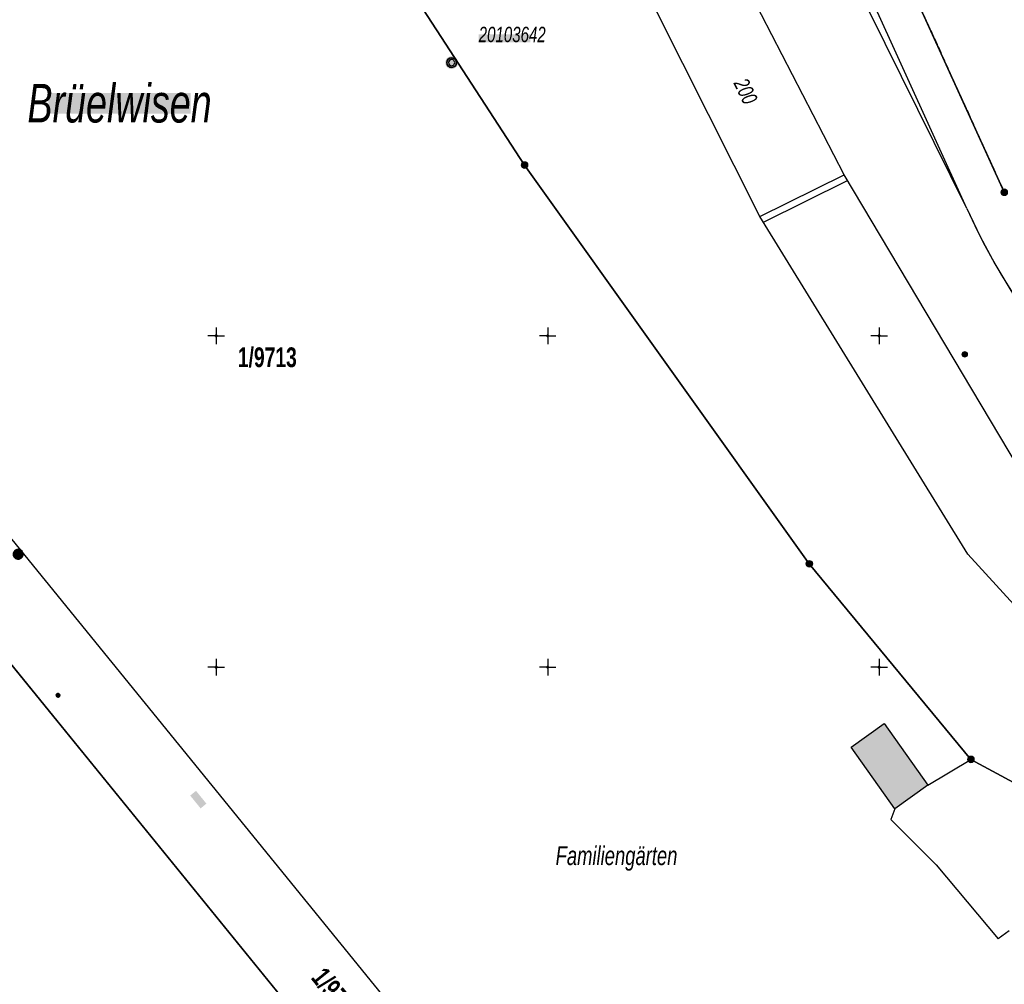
# Model space of a CAD drawing. Header units: metres. Extents: x 2695560 to 2696939, y 1260491 to 1262050.
# Tile 899 of 1005: x 2696061 to 2696135, y 1261801 to 1261874. Entities that reach past the tile are written whole.
import ezdxf

# ---------------------------------------------------------------- set-up
doc = ezdxf.new("R2010")
doc.units = ezdxf.units.M
doc.linetypes.add('AUSGEZOGEN', pattern=[0])
doc.linetypes.add('STRICHLINIE_S4', pattern=[0.66, 0.5, -0.16])
for name, color, linetype in [('XR$1$AV_Flurnamen', 7, 'AUSGEZOGEN'), ('XR$1$AV_Gebäudeflächen (BB)', 7, 'AUSGEZOGEN'), ('XR$1$AV_Grenzpunkte', 7, 'AUSGEZOGEN'), ('XR$1$AV_Grundstück-Nr.', 7, 'AUSGEZOGEN'), ('XR$1$AV_Koordinatennetzpunkte', 7, 'AUSGEZOGEN'), ('XR$1$AV_Lagefixpunkt-Nr.', 7, 'AUSGEZOGEN'), ('XR$1$AV_Lagefixpunkte', 7, 'AUSGEZOGEN'), ('XR$1$AV_Linien (BB)', 7, 'AUSGEZOGEN'), ('XR$1$AV_Linien (EO)', 7, 'AUSGEZOGEN'), ('XR$1$AV_Objekt-Nr. (BB)', 7, 'AUSGEZOGEN'), ('XR$1$AV_Objektnamen (BB)', 7, 'AUSGEZOGEN'), ('XR$1$AV_Selbst. und dauerne Rechte', 7, 'AUSGEZOGEN'), ('XR$1$AV_Waldflächen', 7, 'AUSGEZOGEN'), ('XR$1$AW_LK_Vorflutereinlauf', 24, 'AUSGEZOGEN'), ('XR$1$EW_LK_Knoten', 1, 'AUSGEZOGEN'), ('XR$1$Liegenschaftsgrenzen', 7, 'AUSGEZOGEN'), ('XR$1$PFAV', 255, 'AUSGEZOGEN'), ('XR$1$PFAW', 255, 'AUSGEZOGEN'), ('XR$1$RAEW', 8, 'AUSGEZOGEN'), ('XR$1$RP_Abstandslinie', 7, 'AUSGEZOGEN'), ('XR$1$WA_LK_Hydrant', 171, 'AUSGEZOGEN')]:
    doc.layers.add(name, color=color, linetype=linetype)
doc.styles.add('ARIAL', font='arial.ttf')
pattern_1 = [(0, (2725855, 1291000), (15000, 15000), [15000, -15000]), (90, (2725855, 1291000), (-15000, 15000), [15000, -15000])]

# ---------------------------------------------------------------- blocks, each defined once
blk = doc.blocks.new('COMPLEXOBJECT_1472')
at = {"layer": 'XR$1$AV_Waldflächen', "transparency": 33554687}
h = blk.add_hatch(dxfattribs=at)
h.set_pattern_fill('MUSTER', scale=15000, style=0, pattern_type=2)
h.set_pattern_definition([(0, (30000, 30000), (15000, 15000), [15000, -15000]), (90, (30000, 30000), (-15000, 15000), [15000, -15000])])
h.paths.add_polyline_path([(217.728, 935.788), (217.709, 935.821), (216.293, 924.696), (234.264, 878.02), (244.233, 862.691), (265.704, 832.609), (277.892, 817.857), (285.656, 813.666), (299.578, 806.15), (301.614, 816.196), (287.799, 822.236), (277.652, 833.343), (261.98, 858.799), (242.613, 897.296), (236.88, 909.459), (232.302, 920.695), (224.028, 943.799), (223.143, 946.013)], flags=0)
blk = doc.blocks.new('COMPLEXOBJECT_309')
at = {"layer": 'XR$1$AV_Linien (BB)', "color": 7, "linetype": 'AUSGEZOGEN', "transparency": 33554687}
blk.add_line((6134.439, 11860.823), (6087.095, 11964.94), dxfattribs=at)
blk = doc.blocks.new('COMPLEXOBJECT_427')
at = {"layer": 'XR$1$AV_Linien (BB)', "color": 7, "linetype": 'AUSGEZOGEN', "transparency": 33554687}
for centre, radius, start, end in [((6178.784, 11880.921), 51.766, 204.3066, 245.60684), ((6156.59, 11831.788), 2.149, 355.66298, 67.71833)]:
    blk.add_arc(centre, radius, start, end, dxfattribs=at)
blk = doc.blocks.new('COMPLEXOBJECT_554')
at = {"layer": 'XR$1$AV_Linien (BB)', "color": 7, "linetype": 'AUSGEZOGEN', "transparency": 33554687}
blk.add_lwpolyline([(6116.77, 11764.31), (6039.81, 11858.98), (6034.464, 11865.555)], dxfattribs=at)
blk = doc.blocks.new('COMPLEXOBJECT_587')
at = {"layer": 'XR$1$AV_Linien (BB)', "color": 7, "linetype": 'AUSGEZOGEN', "transparency": 33554687}
blk.add_line((6052.443, 11833.9), (6112.12, 11760.53), dxfattribs=at)
blk = doc.blocks.new('COMPLEXOBJECT_1152')
at = {"layer": 'XR$1$AV_Selbst. und dauerne Rechte', "color": 255, "linetype": 'AUSGEZOGEN', "transparency": 33554687}
blk.add_line((6087.095, 11964.94), (6134.439, 11860.823), dxfattribs=at)
blk = doc.blocks.new('COMPLEXOBJECT_1153')
at = {"layer": 'XR$1$AV_Selbst. und dauerne Rechte', "color": 7, "linetype": 'STRICHLINIE_S4', "transparency": 33554687}
blk.add_line((6087.095, 11964.94), (6134.439, 11860.823), dxfattribs=at)
blk = doc.blocks.new('COMPLEXOBJECT_1213')
at = {"layer": 'XR$1$Liegenschaftsgrenzen', "color": 7, "linetype": 'AUSGEZOGEN', "transparency": 33554687}
blk.add_line((6087.094, 11964.939), (6134.439, 11860.823), dxfattribs=at)
blk = doc.blocks.new('COMPLEXOBJECT_1383')
at = {"layer": 'XR$1$Liegenschaftsgrenzen', "color": 7, "linetype": 'AUSGEZOGEN', "transparency": 33554687}
blk.add_line((6035.16, 11855.19), (6112.12, 11760.53), dxfattribs=at)
blk = doc.blocks.new('COMPLEXOBJECT_1401')
at = {"layer": 'XR$1$Liegenschaftsgrenzen', "color": 7, "linetype": 'AUSGEZOGEN', "transparency": 33554687}
blk.add_lwpolyline([(6116.77, 11764.31), (6039.81, 11858.98), (6034.464, 11865.555)], dxfattribs=at)
blk = doc.blocks.new('BWAV1')
at = {"layer": 'XR$1$PFAV', "transparency": 33554687}
blk.add_hatch(color=7, dxfattribs=at).paths.add_polyline_path([(0.67, 0), (0.66, 0.13), (0.62, 0.26), (0.55, 0.38), (0.46, 0.49), (0.35, 0.57), (0.23, 0.63), (0.1, 0.66), (-0.03, 0.67), (-0.17, 0.65), (-0.3, 0.6), (-0.41, 0.53), (-0.51, 0.44), (-0.59, 0.33), (-0.64, 0.2), (-0.67, 0.07), (-0.67, -0.07), (-0.64, -0.2), (-0.59, -0.33), (-0.51, -0.44), (-0.41, -0.53), (-0.3, -0.6), (-0.17, -0.65), (-0.03, -0.67), (0.1, -0.66), (0.23, -0.63), (0.35, -0.57), (0.46, -0.49), (0.55, -0.38), (0.62, -0.26), (0.66, -0.13)])
at = {"color": 7, "transparency": 33554687}
for radius, start, end in [(0.5, 91.1948, 268.8052), (0.326, 91.1948, 268.8052), (0.5, 268.8052, 91.1948), (0.326, 268.8052, 91.1948)]:
    blk.add_arc((0, 0), radius, start, end, dxfattribs=at)
at = {"layer": 'XR$1$PFAV', "transparency": 33554687}
blk.add_circle((0, 0), 0.5, dxfattribs=at)
blk = doc.blocks.new('BAV15')
at = {"layer": 'XR$1$PFAV', "transparency": 33554687}
blk.add_hatch(color=7, dxfattribs=at).paths.add_polyline_path([(0.5, 0), (0.49, 0.1), (0.46, 0.2), (0.41, 0.29), (0.34, 0.36), (0.26, 0.42), (0.17, 0.47), (0.08, 0.49), (-0.03, 0.5), (-0.13, 0.48), (-0.22, 0.45), (-0.31, 0.4), (-0.38, 0.33), (-0.44, 0.24), (-0.48, 0.15), (-0.5, 0.05), (-0.5, -0.05), (-0.48, -0.15), (-0.44, -0.24), (-0.38, -0.33), (-0.31, -0.4), (-0.22, -0.45), (-0.13, -0.48), (-0.03, -0.5), (0.08, -0.49), (0.17, -0.47), (0.26, -0.42), (0.34, -0.36), (0.41, -0.29), (0.46, -0.2), (0.49, -0.1)])
at = {"color": 7, "transparency": 33554687}
for start, end in [(90, 270), (270, 90)]:
    blk.add_arc((0, 0), 0.5, start, end, dxfattribs=at)
at = {"layer": 'XR$1$PFAV', "transparency": 33554687}
blk.add_circle((0, 0), 0.5, dxfattribs=at)
blk = doc.blocks.new('BAV2041')
at = {"color": 7, "transparency": 33554687}
for p, q in [((-0.05, 0), (-0.5, 0)), ((0, 0.5), (0, 0.05)), ((0.05, 0), (0.5, 0)), ((0, -0.05), (0, -0.5))]:
    blk.add_line(p, q, dxfattribs=at)
blk.add_circle((0, 0), 0.05, dxfattribs=at)
for start, end in [(90, 270), (270, 90)]:
    blk.add_arc((0, 0), 0.05, start, end, dxfattribs=at)
blk = doc.blocks.new('COMPLEXOBJECT_1450')
at = {"layer": 'XR$1$RP_Abstandslinie', "color": 7, "linetype": 'AUSGEZOGEN', "transparency": 33554687}
blk.add_lwpolyline([(6112.12, 11760.53), (6052.443, 11833.9), (6048.15, 11830.458), (6028.619, 11854.517)], dxfattribs=at)
blk = doc.blocks.new('BAW2081')
at = {"layer": 'XR$1$PFAW', "transparency": 33554687}
blk.add_hatch(color=7, dxfattribs=at).paths.add_polyline_path([(0.5, 0), (0.49, 0.1), (0.46, 0.2), (0.41, 0.29), (0.34, 0.36), (0.26, 0.42), (0.17, 0.47), (0.08, 0.49), (-0.03, 0.5), (-0.13, 0.48), (-0.22, 0.45), (-0.31, 0.4), (-0.38, 0.33), (-0.44, 0.24), (-0.48, 0.15), (-0.5, 0.05), (-0.5, -0.05), (-0.48, -0.15), (-0.44, -0.24), (-0.38, -0.33), (-0.31, -0.4), (-0.22, -0.45), (-0.13, -0.48), (-0.03, -0.5), (0.08, -0.49), (0.17, -0.47), (0.26, -0.42), (0.34, -0.36), (0.41, -0.29), (0.46, -0.2), (0.49, -0.1)])
at = {"transparency": 33554687}
blk.add_line((-0.43, -0.25), (0, 0), dxfattribs=at)
blk.add_lwpolyline([(0, 0.5), (0, 0), (0.43, -0.25)], dxfattribs=at)
for start, end in [(90, 180), (180, 270), (0, 90), (270, 0)]:
    blk.add_arc((0, 0), 0.5, start, end, dxfattribs=at)
at = {"layer": 'XR$1$PFAW', "transparency": 33554687}
blk.add_circle((0, 0), 0.5, dxfattribs=at)
blk = doc.blocks.new('BWA957')
at = {"true_color": 0x000000, "transparency": 33554687}
blk.add_hatch(color=18, dxfattribs=at).paths.add_polyline_path([(0.5, 0), (0.49, 0.101), (0.459, 0.197), (0.41, 0.286), (0.344, 0.362), (0.264, 0.424), (0.174, 0.469), (0.076, 0.494), (-0.025, 0.499), (-0.125, 0.484), (-0.22, 0.449), (-0.306, 0.395), (-0.379, 0.326), (-0.437, 0.243), (-0.477, 0.15), (-0.497, 0.051), (-0.497, -0.051), (-0.477, -0.15), (-0.437, -0.243), (-0.379, -0.326), (-0.306, -0.395), (-0.22, -0.449), (-0.125, -0.484), (-0.025, -0.499), (0.076, -0.494), (0.174, -0.469), (0.264, -0.424), (0.344, -0.362), (0.41, -0.286), (0.459, -0.197), (0.49, -0.101)])
at = {"transparency": 33554687}
for start, end in [(90, 180), (180, 270), (0, 90), (270, 0)]:
    blk.add_arc((0, 0), 0.5, start, end, dxfattribs=at)
blk = doc.blocks.new('BEW957')
at = {"layer": 'XR$1$RAEW', "transparency": 33554687}
blk.add_hatch(color=1, dxfattribs=at).paths.add_polyline_path([(-0.5, 0), (-0.5, -0.05), (-0.49, -0.1), (-0.48, -0.15), (-0.46, -0.2), (-0.44, -0.24), (-0.41, -0.29), (-0.38, -0.33), (-0.34, -0.36), (-0.31, -0.4), (-0.26, -0.42), (-0.22, -0.45), (-0.17, -0.47), (-0.13, -0.48), (-0.08, -0.49), (-0.03, -0.5), (0.03, -0.5), (0.08, -0.49), (0.13, -0.48), (0.17, -0.47), (0.22, -0.45), (0.26, -0.42), (0.31, -0.4), (0.34, -0.36), (0.38, -0.33), (0.41, -0.29), (0.44, -0.24), (0.46, -0.2), (0.48, -0.15), (0.49, -0.1), (0.5, -0.05), (0.5, 0), (0.5, 0.05), (0.49, 0.1), (0.48, 0.15), (0.46, 0.2), (0.44, 0.24), (0.41, 0.29), (0.38, 0.33), (0.34, 0.36), (0.31, 0.4), (0.26, 0.42), (0.22, 0.45), (0.17, 0.47), (0.13, 0.48), (0.08, 0.49), (0.03, 0.5), (-0.03, 0.5), (-0.08, 0.49), (-0.13, 0.48), (-0.17, 0.47), (-0.22, 0.45), (-0.26, 0.42), (-0.31, 0.4), (-0.34, 0.36), (-0.38, 0.33), (-0.41, 0.29), (-0.44, 0.24), (-0.46, 0.2), (-0.48, 0.15), (-0.49, 0.1), (-0.5, 0.05)])
at = {"color": 1, "transparency": 33554687}
for start, end in [(90, 180), (180, 270), (0, 90), (270, 0)]:
    blk.add_arc((0, 0), 0.5, start, end, dxfattribs=at)
at = {"layer": 'XR$1$RAEW', "color": 1, "transparency": 33554687}
blk.add_circle((0, 0), 0.5, dxfattribs=at)
blk = doc.blocks.new('COMPLEXOBJECT_2824')
at = {"layer": 'XR$1$RP_Abstandslinie', "color": 7, "linetype": 'AUSGEZOGEN', "transparency": 33554687}
blk.add_lwpolyline([(6131.607, 11859.613), (6113.126, 11896.969), (6103.067, 11911.781), (6084.817, 11960.639)], dxfattribs=at)
blk.add_arc((6178.783, 11881.008), 51.801, 204.39555, 254.24443, dxfattribs=at)

msp = doc.modelspace()

# ---------------------------------------------------------------- hatches: boundary and pattern name
at = {"transparency": 33554687}
for points in [[(2696095.768, 1261872.546), (2696095.768, 1261871.943), (2696099.671, 1261871.943), (2696099.671, 1261872.546)], [(2696063.304, 1261868.118), (2696063.304, 1261866.576), (2696074.054, 1261866.576), (2696074.054, 1261868.118)], [(2696074.448, 1261815.482), (2696074.009, 1261815.125), (2696074.794, 1261814.158), (2696075.233, 1261814.515)]]:
    msp.add_hatch(color=7, dxfattribs=at).paths.add_polyline_path(points)
at = {"layer": 'XR$1$AV_Gebäudeflächen (BB)', "true_color": 0xd2d2d2, "transparency": 33554687}
msp.add_hatch(color=254, dxfattribs=at).paths.add_polyline_path([(2696129.638, 1261815.909), (2696126.344, 1261820.557), (2696123.847, 1261818.771), (2696127.143, 1261814.121)])
at = {"layer": 'XR$1$AV_Waldflächen', "transparency": 33554687}
h = msp.add_hatch(dxfattribs=at)
h.set_pattern_fill('MUSTER', scale=15000, style=0, pattern_type=2)
h.set_pattern_definition(pattern_1)
h.paths.add_polyline_path([(2696085.787, 1261960.449), (2696082.189, 1261953.654), (2696085.39, 1261945.702), (2696093.262, 1261923.184), (2696098.281, 1261911.535), (2696103.85, 1261899.706), (2696123.338, 1261861.963), (2696137.821, 1261837.633), (2696146.727, 1261827.797), (2696157.885, 1261822.468), (2696159.703, 1261831.435), (2696159.708, 1261831.522), (2696159.709, 1261831.609), (2696159.707, 1261831.696), (2696159.701, 1261831.783), (2696159.692, 1261831.87), (2696159.679, 1261831.956), (2696159.663, 1261832.042), (2696159.643, 1261832.127), (2696159.62, 1261832.211), (2696159.593, 1261832.294), (2696159.563, 1261832.376), (2696159.53, 1261832.456), (2696159.494, 1261832.535), (2696159.454, 1261832.613), (2696159.411, 1261832.689), (2696159.365, 1261832.763), (2696159.317, 1261832.836), (2696159.265, 1261832.906), (2696159.211, 1261832.974), (2696159.153, 1261833.04), (2696159.094, 1261833.103), (2696159.031, 1261833.164), (2696158.967, 1261833.222), (2696158.899, 1261833.278), (2696158.83, 1261833.331), (2696158.759, 1261833.381), (2696158.686, 1261833.428), (2696158.61, 1261833.472), (2696158.533, 1261833.513), (2696158.455, 1261833.551), (2696158.375, 1261833.586), (2696157.285, 1261834.096), (2696156.206, 1261834.631), (2696155.141, 1261835.191), (2696154.089, 1261835.775), (2696153.051, 1261836.384), (2696152.027, 1261837.017), (2696151.018, 1261837.674), (2696150.024, 1261838.353), (2696149.047, 1261839.056), (2696148.087, 1261839.781), (2696147.143, 1261840.529), (2696146.217, 1261841.298), (2696145.309, 1261842.088), (2696144.42, 1261842.899), (2696143.55, 1261843.731), (2696142.7, 1261844.583), (2696141.869, 1261845.454), (2696141.059, 1261846.345), (2696140.27, 1261847.254), (2696139.503, 1261848.181), (2696138.757, 1261849.125), (2696138.033, 1261850.087), (2696137.332, 1261851.065), (2696136.653, 1261852.06), (2696135.999, 1261853.069), (2696135.367, 1261854.094), (2696134.76, 1261855.134), (2696134.177, 1261856.187), (2696133.619, 1261857.253), (2696133.085, 1261858.332), (2696132.577, 1261859.423), (2696114.096, 1261896.779), (2696104.037, 1261911.591)], flags=0)
h = msp.add_hatch(dxfattribs=at)
h.set_pattern_fill('MUSTER', scale=15000, style=0, pattern_type=2)
h.set_pattern_definition(pattern_1)
h.paths.add_polyline_path([(2696029.596, 1261854.34), (2696012.028, 1261821.164), (2696012.853, 1261820.724), (2696013.345, 1261820.446), (2696013.837, 1261820.168), (2696014.329, 1261819.888), (2696014.819, 1261819.607), (2696015.309, 1261819.325), (2696015.798, 1261819.042), (2696016.287, 1261818.757), (2696016.775, 1261818.472), (2696017.263, 1261818.186), (2696017.749, 1261817.898), (2696018.235, 1261817.609), (2696018.721, 1261817.319), (2696019.205, 1261817.028), (2696019.69, 1261816.736), (2696020.173, 1261816.443), (2696020.656, 1261816.149), (2696021.138, 1261815.854), (2696021.619, 1261815.557), (2696022.1, 1261815.26), (2696022.58, 1261814.961), (2696023.059, 1261814.662), (2696023.538, 1261814.361), (2696024.016, 1261814.059), (2696024.493, 1261813.756), (2696024.97, 1261813.452), (2696025.446, 1261813.147), (2696025.921, 1261812.841), (2696026.396, 1261812.533), (2696026.869, 1261812.225), (2696027.343, 1261811.916), (2696027.815, 1261811.605), (2696046.512, 1261797.933), (2696046.829, 1261797.7), (2696047.145, 1261797.466), (2696047.461, 1261797.232), (2696047.776, 1261796.997), (2696048.09, 1261796.761), (2696048.404, 1261796.524), (2696048.717, 1261796.286), (2696049.03, 1261796.048), (2696049.342, 1261795.808), (2696049.653, 1261795.568), (2696049.964, 1261795.327), (2696050.274, 1261795.086), (2696050.584, 1261794.843), (2696050.892, 1261794.6), (2696051.201, 1261794.356), (2696051.508, 1261794.111), (2696051.815, 1261793.865), (2696052.122, 1261793.619), (2696052.428, 1261793.372), (2696052.733, 1261793.124), (2696053.037, 1261792.875), (2696053.341, 1261792.625), (2696053.644, 1261792.375), (2696053.947, 1261792.124), (2696054.249, 1261791.872), (2696054.55, 1261791.62), (2696054.851, 1261791.366), (2696055.151, 1261791.112), (2696055.45, 1261790.857), (2696055.749, 1261790.601), (2696056.047, 1261790.345), (2696061.903, 1261785.577), (2696070.78, 1261778.348), (2696074.197, 1261775.631), (2696078.071, 1261772.971), (2696118.027, 1261748.366), (2696118.403, 1261748.127), (2696118.777, 1261747.886), (2696119.15, 1261747.643), (2696119.522, 1261747.398), (2696119.893, 1261747.151), (2696120.262, 1261746.903), (2696120.63, 1261746.652), (2696120.997, 1261746.4), (2696121.362, 1261746.145), (2696121.727, 1261745.889), (2696122.089, 1261745.631), (2696122.451, 1261745.371), (2696122.811, 1261745.109), (2696123.17, 1261744.845), (2696123.527, 1261744.58), (2696123.883, 1261744.312), (2696124.238, 1261744.043), (2696124.591, 1261743.772), (2696124.943, 1261743.499), (2696125.294, 1261743.225), (2696125.643, 1261742.948), (2696125.99, 1261742.67), (2696126.336, 1261742.39), (2696126.681, 1261742.108), (2696127.024, 1261741.824), (2696127.366, 1261741.539), (2696127.707, 1261741.252), (2696128.045, 1261740.963), (2696128.383, 1261740.672), (2696128.719, 1261740.38), (2696129.053, 1261740.086), (2696137.471, 1261733.673), (2696138.17, 1261734.47), (2696137.292, 1261735.234), (2696136.419, 1261736.003), (2696135.549, 1261736.777), (2696134.685, 1261737.556), (2696133.824, 1261738.339), (2696132.968, 1261739.128), (2696132.117, 1261739.921), (2696131.27, 1261740.719), (2696130.427, 1261741.522), (2696129.589, 1261742.33), (2696128.756, 1261743.142), (2696127.927, 1261743.959), (2696127.103, 1261744.781), (2696126.284, 1261745.607), (2696125.469, 1261746.438), (2696124.659, 1261747.274), (2696123.854, 1261748.114), (2696123.053, 1261748.959), (2696122.257, 1261749.808), (2696121.466, 1261750.662), (2696120.68, 1261751.52), (2696119.899, 1261752.382), (2696119.122, 1261753.249), (2696118.351, 1261754.121), (2696117.584, 1261754.996), (2696116.823, 1261755.876), (2696116.066, 1261756.761), (2696115.315, 1261757.649), (2696114.568, 1261758.542), (2696113.826, 1261759.439), (2696113.09, 1261760.34), (2696053.413, 1261833.71), (2696049.12, 1261830.268), (2696031.771, 1261851.666)], flags=0)

# ---------------------------------------------------------------- linework, layer by layer
at = {"layer": 'XR$1$AV_Linien (BB)', "color": 7, "linetype": 'AUSGEZOGEN', "transparency": 33554687}
for p, q in [((2696132.577, 1261859.423), (2696086.27, 1261961.361)), ((2696129.638, 1261815.909), (2696132.892, 1261817.857)), ((2696132.892, 1261817.857), (2696140.656, 1261813.666)), ((2696129.638, 1261815.909), (2696127.143, 1261814.121)), ((2696135.769, 1261804.927), (2696134.951, 1261804.305))]:
    msp.add_line(p, q, dxfattribs=at)
for points in [[(2696132.577, 1261859.423), (2696114.096, 1261896.779), (2696104.037, 1261911.591), (2696085.787, 1261960.449)], [(2696157.885, 1261822.468), (2696146.727, 1261827.797), (2696137.821, 1261837.633), (2696123.338, 1261861.963), (2696103.85, 1261899.706), (2696098.281, 1261911.535), (2696093.262, 1261923.184), (2696085.39, 1261945.702), (2696082.189, 1261953.654)], [(2696156.614, 1261816.196), (2696142.799, 1261822.236), (2696132.652, 1261833.343), (2696116.98, 1261858.799), (2696097.613, 1261897.296), (2696091.88, 1261909.459), (2696087.302, 1261920.695), (2696079.028, 1261943.799), (2696078.143, 1261946.013)], [(2696072.698, 1261935.731), (2696071.293, 1261924.696), (2696089.264, 1261878.02), (2696099.233, 1261862.691), (2696120.704, 1261832.609), (2696132.892, 1261817.857)], [(2696127.143, 1261814.121), (2696123.847, 1261818.771), (2696126.344, 1261820.557), (2696129.638, 1261815.909)], [(2696127.143, 1261814.121), (2696126.858, 1261813.317), (2696130.266, 1261809.91), (2696134.951, 1261804.305)]]:
    msp.add_lwpolyline(points, dxfattribs=at)
at = {"layer": 'XR$1$AV_Linien (EO)', "color": 7, "linetype": 'AUSGEZOGEN', "transparency": 33554687}
for p, q in [((2696116.98, 1261858.799), (2696123.338, 1261861.963)), ((2696117.241, 1261858.375), (2696123.593, 1261861.535))]:
    msp.add_line(p, q, dxfattribs=at)
at = {"layer": 'XR$1$Liegenschaftsgrenzen', "color": 7, "linetype": 'AUSGEZOGEN', "transparency": 33554687}
msp.add_lwpolyline([(2696154.578, 1261806.15), (2696132.892, 1261817.857), (2696120.704, 1261832.609), (2696099.233, 1261862.691), (2696089.264, 1261878.02), (2696071.293, 1261924.696), (2696072.698, 1261935.731)], dxfattribs=at)
at = {"layer": 'XR$1$RP_Abstandslinie', "color": 7, "linetype": 'AUSGEZOGEN', "transparency": 33554687}
msp.add_lwpolyline([(2696072.698, 1261935.731), (2696071.293, 1261924.696), (2696089.264, 1261878.02), (2696099.233, 1261862.691), (2696120.704, 1261832.609), (2696132.892, 1261817.857), (2696154.578, 1261806.15), (2696159.764, 1261805.107), (2696160.28, 1261807.24), (2696165.79, 1261795.28), (2696166.98, 1261791.56), (2696170.78, 1261789.208), (2696175.722, 1261800.239), (2696237.562, 1261777.956)], dxfattribs=at)

# ---------------------------------------------------------------- block references
at = {"layer": 'XR$1$AV_Grenzpunkte', "color": 7, "linetype": 'AUSGEZOGEN', "lineweight": -3, "transparency": 33554687, "xscale": 0.4549999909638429, "yscale": 0.4549999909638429}
for p in [(2696099.233, 1261862.691), (2696135.409, 1261860.633), (2696120.704, 1261832.609), (2696132.892, 1261817.857)]:
    msp.add_blockref('BAV15', p, dxfattribs=at)
at = {"layer": 'XR$1$AV_Koordinatennetzpunkte', "color": 7, "linetype": 'AUSGEZOGEN', "lineweight": -3, "transparency": 33554687, "xscale": 1.25, "yscale": 1.25}
for p in [(2696075.97, 1261849.81), (2696100.97, 1261849.81), (2696125.97, 1261849.81), (2696075.97, 1261824.81), (2696100.97, 1261824.81), (2696125.97, 1261824.81)]:
    msp.add_blockref('BAV2041', p, dxfattribs=at)
at = {"layer": 'XR$1$AV_Lagefixpunkte', "color": 7, "linetype": 'AUSGEZOGEN', "lineweight": -3, "transparency": 33554687, "xscale": 0.7199999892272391, "yscale": 0.7199999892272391}
msp.add_blockref('BWAV1', (2696093.727, 1261870.415, -1000), dxfattribs=at)
at = {"layer": 'XR$1$AV_Linien (BB)', "color": 7, "linetype": 'AUSGEZOGEN', "lineweight": -3, "transparency": 33554687}
for name in ['COMPLEXOBJECT_309', 'COMPLEXOBJECT_554', 'COMPLEXOBJECT_427', 'COMPLEXOBJECT_587']:
    msp.add_blockref(name, (2690000.97, 1249999.81), dxfattribs=at)
at = {"layer": 'XR$1$AV_Selbst. und dauerne Rechte', "color": 255, "linetype": 'AUSGEZOGEN', "lineweight": -3, "transparency": 33554687}
msp.add_blockref('COMPLEXOBJECT_1152', (2690000.97, 1249999.81), dxfattribs=at)
at = {"layer": 'XR$1$AV_Selbst. und dauerne Rechte', "color": 7, "linetype": 'STRICHLINIE_S4', "lineweight": -3, "transparency": 33554687}
msp.add_blockref('COMPLEXOBJECT_1153', (2690000.97, 1249999.81), dxfattribs=at)
at = {"layer": 'XR$1$AV_Waldflächen', "color": 7, "transparency": 33554687}
msp.add_blockref('COMPLEXOBJECT_1472', (2695855, 1261000), dxfattribs=at)
at = {"layer": 'XR$1$AW_LK_Vorflutereinlauf', "color": 24, "linetype": 'AUSGEZOGEN', "lineweight": -3, "transparency": 33554687, "xscale": 0.3749999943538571, "yscale": 0.3749999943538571}
msp.add_blockref('BAW2081', (2696132.426, 1261848.409), dxfattribs=at)
at = {"layer": 'XR$1$EW_LK_Knoten', "color": 1, "linetype": 'AUSGEZOGEN', "lineweight": -3, "transparency": 33554687, "xscale": 0.2749999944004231, "yscale": 0.2749999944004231, "rotation": 37.31310000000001}
msp.add_blockref('BEW957', (2696064.046, 1261822.688), dxfattribs=at)
at = {"layer": 'XR$1$Liegenschaftsgrenzen', "color": 7, "linetype": 'AUSGEZOGEN', "lineweight": -3, "transparency": 33554687}
for name in ['COMPLEXOBJECT_1213', 'COMPLEXOBJECT_1401', 'COMPLEXOBJECT_1383']:
    msp.add_blockref(name, (2690000.97, 1249999.81), dxfattribs=at)
at = {"layer": 'XR$1$RP_Abstandslinie', "color": 7, "linetype": 'AUSGEZOGEN', "lineweight": -3, "transparency": 33554687}
for name in ['COMPLEXOBJECT_2824', 'COMPLEXOBJECT_1450']:
    msp.add_blockref(name, (2690000.97, 1249999.81), dxfattribs=at)
at = {"layer": 'XR$1$WA_LK_Hydrant', "color": 171, "linetype": 'AUSGEZOGEN', "lineweight": -3, "transparency": 33554687, "xscale": 0.7499999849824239, "yscale": 0.7499999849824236, "rotation": 37.18114369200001}
msp.add_blockref('BWA957', (2696061.029, 1261833.326), dxfattribs=at)

# ---------------------------------------------------------------- texts
at = {"layer": 'XR$1$AV_Flurnamen', "color": 7, "transparency": 33554687, "insert": (2696068.679, 1261867.332), "char_height": 2.90526, "width": 15.02162, "attachment_point": 5, "style": 'ARIAL'}
msp.add_mtext('\\A1;{\\fArial|i1|b0;\\H2.905256;\\W0.700000;\\C7;Brüelwisen}\\P', dxfattribs=at)
at = {"layer": 'XR$1$AV_Grundstück-Nr.', "color": 7, "transparency": 33554687, "insert": (2696079.826, 1261848.169), "char_height": 1.48491, "width": 4.97324, "attachment_point": 5, "style": 'ARIAL'}
msp.add_mtext('\\A1;{\\fArial|i0|b1;\\H1.484908;\\W0.700000;\\C7;1/9713}\\P', dxfattribs=at)
at = {"layer": 'XR$1$AV_Grundstück-Nr.', "color": 7, "transparency": 33554687, "insert": (2696085.017, 1261800.08), "char_height": 1.48491, "width": 4.97324, "attachment_point": 5, "rotation": 308.916, "style": 'ARIAL'}
msp.add_mtext('\\A1;{\\fArial|i0|b1;\\H1.484908;\\W0.700000;\\C7;1/9716}\\P', dxfattribs=at)
at = {"layer": 'XR$1$AV_Lagefixpunkt-Nr.', "color": 7, "transparency": 33554687, "insert": (2696095.768, 1261871.943), "char_height": 1.1621, "width": 5.50234, "attachment_point": 7, "style": 'ARIAL'}
msp.add_mtext('\\A1;{\\fArial|i1|b0;\\H1.162102;\\W0.700000;\\C7;20103642}\\P', dxfattribs=at)
at = {"layer": 'XR$1$AV_Objekt-Nr. (BB)', "color": 7, "transparency": 33554687, "insert": (2696115.902, 1261868.254), "char_height": 1.1621, "width": 2.31961, "attachment_point": 5, "rotation": 295.6689, "style": 'ARIAL'}
msp.add_mtext('\\A1;{\\fArial|i1|b0;\\H1.162102;\\W0.700000;\\C7;200}\\P', dxfattribs=at)
at = {"layer": 'XR$1$AV_Objektnamen (BB)', "color": 7, "transparency": 33554687, "insert": (2696106.162, 1261810.376), "char_height": 1.42035, "width": 9.74649, "attachment_point": 5, "style": 'ARIAL'}
msp.add_mtext('\\A1;{\\fArial|i1|b0;\\H1.420348;\\W0.700000;\\C7;Familiengärten}\\P', dxfattribs=at)

doc.saveas('drawing.dxf')
